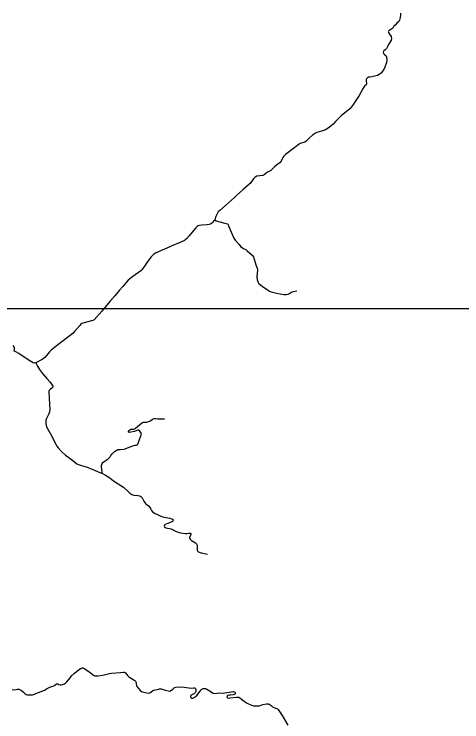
# Model space of a CAD drawing. Extents: x -789162 to -606354, y -1062736 to -945481.
# Drawn here: x -687496 to -681981, y -971363 to -962648 of the extents above; entities that cross this region are included whole.
import ezdxf

# ---------------------------------------------------------------- set-up
doc = ezdxf.new("R2010")
doc.units = 0
for name, color, linetype in [('_Rámeček', 7, 'Continuous'), ('_SIRSI VZTAHY_SILNICE I TRIDY_STAV', 7, 'Continuous'), ('_SIRSI VZTAHY_SILNICE III TRIDY_STAV', 7, 'Continuous')]:
    doc.layers.add(name, color=color, linetype=linetype)

msp = doc.modelspace()

# ---------------------------------------------------------------- linework, layer by layer
at = {"layer": '_Rámeček'}
msp.add_lwpolyline([(-673887.2, -995977.3), (-673887.2, -966277.3), (-694887.2, -966277.3), (-694887.2, -995977.3)], close=True, dxfattribs=at)
at = {"layer": '_SIRSI VZTAHY_SILNICE I TRIDY_STAV'}
msp.add_lwpolyline([(-687495.6, -966796.6), (-687491.3, -966780.4), (-687489.3, -966767.9), (-687490.2, -966757.2), (-687493.9, -966746.9), (-687506.8, -966727.2)], dxfattribs=at)
at = {"layer": '_SIRSI VZTAHY_SILNICE III TRIDY_STAV'}
for points in [[(-682736.8, -962637.7), (-682736.8, -962662.5), (-682739.5, -962689), (-682747.4, -962723.4), (-682756.4, -962740.8), (-682780.7, -962758.8), (-682803, -962784.2), (-682816.7, -962798), (-682832.1, -962819.7), (-682854.3, -962837.2), (-682874.2, -962851.3), (-682882.9, -962857.9), (-682887.1, -962864.9), (-682886.4, -962874.7), (-682871.4, -962896.3), (-682852.2, -962924), (-682846.9, -962946.3), (-682851.8, -962969), (-682874.9, -963011.8), (-682895.6, -963045.1), (-682910.9, -963073.2), (-682927.3, -963088.5), (-682942.1, -963099.6), (-682950.6, -963116), (-682948, -963134), (-682932.6, -963145.7), (-682915.3, -963158.8), (-682907, -963177.3), (-682903.2, -963208.7), (-682907.7, -963245.1), (-682927.6, -963301.7), (-682943, -963328.6), (-682958.4, -963350.2), (-682973.9, -963375.3), (-682998.2, -963392.3), (-683020.5, -963403.4), (-683056.4, -963412.9), (-683088.7, -963419.8), (-683115.7, -963422.9), (-683134.2, -963425.1), (-683144.8, -963434.6), (-683157.5, -963451), (-683161, -963474.3), (-683155.1, -963498.4), (-683156.7, -963508.8), (-683160, -963518), (-683180.3, -963536.2), (-683198.3, -963560.5), (-683220, -963603.9), (-683244.3, -963650), (-683278.2, -963700.2), (-683315.2, -963757.4), (-683338.6, -963790.8), (-683360.7, -963815.6), (-683468.7, -963900.3), (-683505.2, -963936.8), (-683537.5, -963971.7), (-683567.6, -964002.9), (-683613.7, -964045.2), (-683660.8, -964072.2), (-683710.2, -964089.1), (-683739.6, -964097.6), (-683768.7, -964105.6), (-683784.6, -964112.4), (-683822.4, -964138), (-683858.4, -964173.4), (-683898.8, -964211.3), (-683915.5, -964223.5), (-683942.8, -964232.3), (-683972.1, -964243.1), (-683986.5, -964249.9), (-684039.6, -964289.7), (-684154.5, -964377.6), (-684173.6, -964396.1), (-684185, -964414), (-684204.5, -964457.9), (-684220, -964477), (-684266, -964508.9), (-684290.3, -964529.9), (-684321.5, -964562.3), (-684332.3, -964571.8), (-684348.7, -964580.2), (-684366.8, -964588.9), (-684391.2, -964606.2), (-684416.4, -964627.7), (-684432.5, -964636.9), (-684470, -964641.2), (-684506.5, -964645.4), (-684526.5, -964655.4), (-684545, -964671.8), (-684569.9, -964707.4), (-684587.8, -964732), (-684608, -964750.7), (-684673, -964809.4), (-684765.3, -964887.8), (-684780.6, -964904.1), (-684890.6, -965003.4), (-684960.9, -965065), (-684981.4, -965083.2), (-684996.7, -965105.6), (-685010.3, -965142.1), (-685024.5, -965180.2)], [(-685024.5, -965180.2), (-685038.1, -965199.3), (-685052.1, -965214.7), (-685064.1, -965225.5), (-685077.3, -965233.1), (-685094.4, -965238.8), (-685119.3, -965241.7), (-685182.8, -965246.5), (-685211.8, -965250), (-685227.8, -965253.1), (-685242.2, -965261.2), (-685261, -965282.8), (-685341.3, -965377.7), (-685374.5, -965415.7), (-685387.5, -965427.9), (-685399.2, -965434), (-685444, -965454.4), (-685561, -965505.9), (-685623.1, -965533.3), (-685691.2, -965563.6), (-685755.9, -965591.5), (-685775.7, -965605.8), (-685799.8, -965627.6), (-685813.2, -965641.4), (-685855.4, -965701), (-685889.7, -965749.9), (-685914.6, -965785.9), (-685924.4, -965797.8), (-685935.3, -965807.6), (-686033.4, -965879.6), (-686092.7, -965925.8), (-686158.7, -966003.5), (-686201.7, -966052.9), (-686253.7, -966115.1), (-686317, -966188.3), (-686415.2, -966304.9), (-686511.2, -966410.8), (-686526, -966419.8), (-686543.2, -966425.9), (-686632.8, -966449.4), (-686660, -966458.9), (-686672.9, -966467.2), (-686686.9, -966482.7), (-686750.9, -966556.8), (-686769.9, -966576.8), (-686805, -966604.9), (-686940.4, -966709), (-687039.6, -966787.8), (-687059.6, -966807), (-687076.3, -966825.9), (-687116.2, -966877.4), (-687151.5, -966902.7), (-687228.6, -966941.3)], [(-685024.5, -965180.2), (-685006.2, -965192.2), (-684978.5, -965200.7), (-684901.3, -965221.6), (-684868.9, -965229.3), (-684859.8, -965237.5), (-684853.4, -965253.4), (-684830, -965311.8), (-684816.7, -965343.2), (-684789.3, -965405.8), (-684772.5, -965432), (-684725.7, -965486.8), (-684701.4, -965513.6), (-684684.8, -965525.3), (-684660.7, -965537.2), (-684642.9, -965547.3), (-684624.7, -965563.8), (-684564.4, -965617.7), (-684548.4, -965636.5), (-684535.4, -965675.9), (-684517.1, -965734.2), (-684503.6, -965774.3), (-684500, -965795.4), (-684504.2, -965884.5), (-684500.3, -965918.1), (-684494.1, -965941.7), (-684489.1, -965956.2), (-684477.6, -965970.5), (-684439.4, -965999.9), (-684373.8, -966045), (-684351.4, -966061.2), (-684331.5, -966069.5), (-684263.2, -966082.4), (-684174.9, -966099.9), (-684144.3, -966099.9), (-684120.6, -966097), (-684105.6, -966089.1), (-684088.5, -966074.4), (-684071.7, -966066.1), (-684052.8, -966063.3), (-684012.2, -966056)], [(-687228.6, -966941.3), (-687239, -966944.7), (-687246.8, -966946.6), (-687263.1, -966942), (-687303.6, -966917.2), (-687382.7, -966865.9), (-687435.9, -966826.7), (-687474.3, -966804.5), (-687495.6, -966796.6)], [(-687228.6, -966941.3), (-687206.4, -966982.1), (-687182.8, -967023.5), (-687146.8, -967071.2), (-687093.8, -967135.4), (-687053.7, -967182), (-687026, -967216.2), (-687019, -967228.5), (-687017.8, -967243.5), (-687029.4, -967255.2), (-687048.5, -967266.3), (-687066.5, -967285.9), (-687068.5, -967304.5), (-687060.1, -967452.6), (-687057.3, -967516.1), (-687059, -967543.2), (-687069.6, -967570.9), (-687095.6, -967629.2), (-687103.8, -967649.8), (-687105.6, -967670.5), (-687103.8, -967691.7), (-687095.6, -967728.2), (-687048.9, -967817.4), (-686982.9, -967945.2), (-686970.2, -967967.1), (-686952.5, -967989.6), (-686908.8, -968038.1), (-686862.8, -968077.2), (-686822.3, -968109.4), (-686774.5, -968145.2), (-686722.9, -968183.8), (-686702.8, -968194.9), (-686664.6, -968206.9), (-686594.7, -968226.2), (-686556.4, -968242.8), (-686438.2, -968293.1), (-686415.8, -968302.4)], [(-686415.8, -968302.4), (-686412.7, -968287.1), (-686420.1, -968216.4), (-686419.2, -968204.9), (-686416.5, -968192.5), (-686410.9, -968181.9), (-686402.9, -968170.3), (-686387, -968155.5), (-686363.8, -968141.5), (-686339.5, -968125.3), (-686327.8, -968116.6), (-686320.4, -968108.1), (-686313, -968097.6), (-686304.2, -968083.6), (-686291.1, -968067.8), (-686258.8, -968034.9), (-686238.7, -968020), (-686219.1, -968010.4), (-686189.2, -968007.3), (-686144.2, -968003.6), (-686127, -967999.9), (-686060.3, -967974.1), (-686035.7, -967964.4), (-686004, -967956), (-685990.5, -967955.2), (-685979.6, -967951.7), (-685972.2, -967944.1), (-685968.2, -967935.9), (-685955.8, -967897.5), (-685934.7, -967841.9), (-685928.4, -967822.1), (-685931.2, -967805.9), (-685937.7, -967794.8), (-685946.5, -967781.5), (-685962.5, -967770.8), (-685971.2, -967770.2), (-685982.9, -967774.6), (-686012.9, -967787.5), (-686057.8, -967797.2), (-686075.6, -967797.7), (-686085, -967793.6), (-686087, -967786.9), (-686080.6, -967775.6), (-686069, -967766.6), (-686057, -967760.3), (-686019.6, -967758.1), (-686009.5, -967754.1), (-686001.6, -967747.2), (-685927.8, -967683.2), (-685915.6, -967676.3), (-685903.2, -967673.1), (-685890, -967673.9), (-685875.7, -967674.2), (-685861.9, -967672.4), (-685842.6, -967666.3), (-685818, -967655.2), (-685790.5, -967636.4), (-685772.2, -967628.4), (-685753.4, -967626.6), (-685729.6, -967629.8), (-685682.8, -967629.8), (-685644.5, -967629.8)], [(-686415.8, -968302.4), (-686370.6, -968323.6), (-686329.2, -968350.4), (-686257.9, -968403.1), (-686181.5, -968453.2), (-686147.7, -968474.2), (-686091.3, -968524.7), (-686068.9, -968547.2), (-686045.9, -968563.2), (-686020, -968570.8), (-685971.3, -968575.6), (-685947.4, -968578.9), (-685933.9, -968586.7), (-685916.9, -968605.5), (-685898.7, -968646.1), (-685890.9, -968659), (-685878.2, -968672.2), (-685855.9, -968689.2), (-685839.8, -968703.2), (-685822.7, -968722.4), (-685811, -968742.7), (-685803, -968761.2), (-685790.8, -968776.5), (-685760, -968796.8), (-685730.7, -968810.8), (-685696.3, -968826.4), (-685665.5, -968838.9), (-685628.3, -968847), (-685578.4, -968855.1), (-685556.5, -968860.9), (-685545.1, -968867.1), (-685538.8, -968877.4), (-685540.1, -968886.9), (-685544.2, -968895.4), (-685560.9, -968904), (-685616.6, -968925.3), (-685633.8, -968934.1), (-685643.7, -968940.4), (-685646.4, -968951.6), (-685644.3, -968964.8), (-685628.2, -968972.8), (-685563.5, -968986.9), (-685507.1, -969012.9), (-685476.3, -969029), (-685447.3, -969036.5), (-685389, -969042.3), (-685369.1, -969042), (-685342.6, -969038.8), (-685328.6, -969039.1), (-685319.8, -969043.7), (-685318.6, -969060.8), (-685334, -969089.7), (-685335.2, -969102.6), (-685328.9, -969115.1), (-685311, -969131.6), (-685262.2, -969157.1), (-685250.9, -969169.1), (-685243.1, -969185.2), (-685240, -969201.9), (-685241.6, -969226.2), (-685243.1, -969248.7), (-685232.8, -969264.9), (-685215.5, -969273.2), (-685192, -969280.3), (-685114.8, -969296.6)], [(-687518.1, -970964.9), (-687492.7, -970966.4), (-687468.4, -970962.3), (-687452.8, -970960.2), (-687436.1, -970962), (-687422.7, -970967.3), (-687407.8, -970974.4), (-687380.7, -970998.1), (-687359.1, -971018.9), (-687349.3, -971025), (-687332.7, -971029.5), (-687305.7, -971031.9), (-687289.8, -971031.8), (-687268.1, -971028.7), (-687196.3, -971000.1), (-687143.6, -970981.5), (-687118.5, -970971.5), (-687096.4, -970954.6), (-687054.3, -970936), (-687008, -970918.7), (-686993.3, -970911.4), (-686979.5, -970900.5), (-686972.5, -970894.8), (-686964.8, -970893.6), (-686957.5, -970896.3), (-686948.2, -970903.6), (-686931.2, -970907.5), (-686915, -970906.3), (-686900.3, -970901.4), (-686888.4, -970898.5), (-686876, -970893.5), (-686863.9, -970886.2), (-686849.3, -970872.9), (-686800.1, -970814.9), (-686788.1, -970795.2), (-686751.8, -970762.8), (-686729.5, -970744.3), (-686676.7, -970706.1), (-686666.7, -970701), (-686656.2, -970698.8), (-686645.4, -970698), (-686632, -970704.5), (-686575.2, -970742.9), (-686553.7, -970758), (-686517.2, -970789.8), (-686501.7, -970797.7), (-686485.7, -970797.7), (-686461.4, -970794.8), (-686408.1, -970789.4), (-686386.5, -970784.7), (-686320.9, -970767.5), (-686295.7, -970763.7), (-686184.6, -970753), (-686149.2, -970750.3), (-686136.2, -970752.2), (-686125.9, -970759.1), (-686110.4, -970776), (-686096.5, -970794.3), (-686081.3, -970808.5), (-686007.1, -970854.6), (-685998.9, -970862.8), (-685996, -970871.8), (-685990, -970917), (-685984.3, -970928.9), (-685938.1, -970981.5), (-685926.1, -970988), (-685915, -970994.1), (-685883.3, -971003.1), (-685840.9, -971008.3), (-685825.6, -971005.1), (-685792.5, -970982.1), (-685779.6, -970974.2), (-685757.2, -970968), (-685728.8, -970962.3), (-685706.8, -970955.7), (-685694.9, -970954.6), (-685683.9, -970955.9), (-685633.8, -970973.6), (-685596.5, -970982.4), (-685580.9, -970983.2), (-685567.9, -970979), (-685541.2, -970958.3), (-685522.2, -970941.3), (-685504.1, -970935.3), (-685449.9, -970932.8), (-685400.1, -970934.1), (-685315.6, -970946.8), (-685280.6, -970943.2), (-685271.8, -970945.3), (-685260.7, -970952.7), (-685257.3, -970963.8), (-685256.9, -970973.8), (-685258.2, -970983.3), (-685262.7, -970995.6), (-685268.4, -971004.1), (-685273.4, -971011.5), (-685278.7, -971016.8), (-685288.5, -971021.8), (-685298.5, -971027.1), (-685311.8, -971033.7), (-685318.4, -971039.5), (-685321.6, -971046.9), (-685321.6, -971053.3), (-685319.1, -971062.6), (-685308.2, -971071.1), (-685294, -971072.6), (-685282.1, -971067.8), (-685273.1, -971059.5), (-685263.3, -971051.4), (-685242.7, -971032.5), (-685196.8, -970972.7), (-685181.7, -970959.6), (-685166.7, -970953.4), (-685150.8, -970951.1), (-685138.1, -970951.9), (-685121.9, -970960.7), (-685100.3, -970972), (-685042.5, -971007.6), (-685017.4, -971011.6), (-684995.3, -971009.1), (-684976.8, -971006.7), (-684923.5, -971009.1), (-684799.4, -970989.9), (-684789.1, -970991.2), (-684776.8, -970995.6), (-684773.3, -971004.1), (-684772.8, -971015.2), (-684777.8, -971025.2), (-684794.9, -971030.7), (-684830, -971032.7), (-684853.1, -971033.7), (-684868.7, -971037.8), (-684873.2, -971048.8), (-684874.2, -971058.4), (-684868.2, -971067.4), (-684857.5, -971071.3), (-684840.3, -971067.8), (-684762.5, -971058), (-684739.5, -971056.7), (-684728.4, -971059.1), (-684716.2, -971066.5), (-684696.6, -971082.1), (-684662.5, -971108.8), (-684626.8, -971130.8), (-684573.8, -971155.2), (-684557.3, -971161.3), (-684546.4, -971164), (-684524.3, -971167.1), (-684477.4, -971163.8), (-684432.2, -971150.8), (-684387.5, -971141.2), (-684367.7, -971142.3), (-684355.3, -971146.2), (-684341.8, -971153), (-684330.4, -971163), (-684313.7, -971178.4), (-684276.5, -971194.5), (-684253.2, -971201.5), (-684242.1, -971209.7), (-684193.3, -971282.9), (-684124.3, -971404.6)]]:
    msp.add_lwpolyline(points, dxfattribs=at)

doc.saveas('drawing.dxf')
